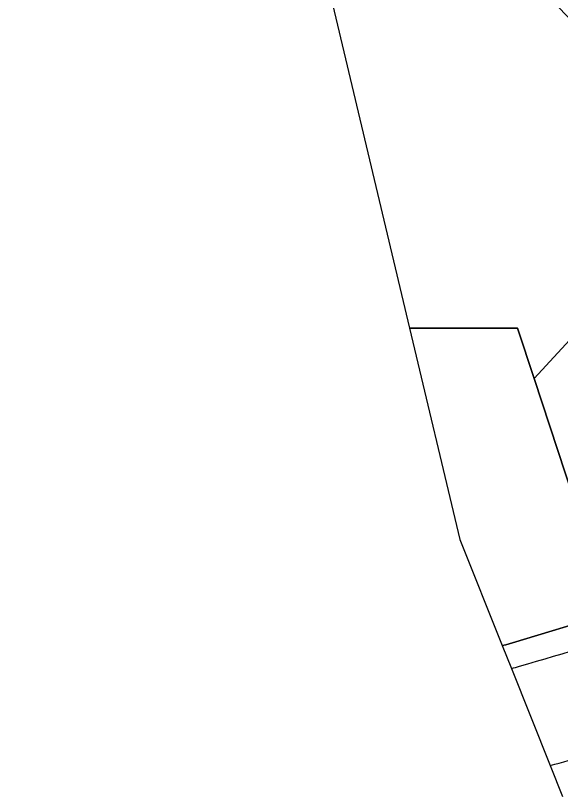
# Model space of a CAD drawing. Extents: x 155018 to 156648, y 383979 to 385733.
# Drawn here: x 155570.13 to 155595.84, y 384052.36 to 384089.23 of the extents above; entities that cross this region are included whole.
import ezdxf

# ---------------------------------------------------------------- set-up
doc = ezdxf.new("R2010")
doc.units = 0
for name, color, linetype in [('IMGEO_Berm_gesloten', 7, 'Continuous'), ('IMGEO_Groenvoorziening', 7, 'Continuous'), ('IMGEO_Rijbaan_regionaal_gesloten', 7, 'Continuous')]:
    doc.layers.add(name, color=color, linetype=linetype)

msp = doc.modelspace()

# ---------------------------------------------------------------- linework, layer by layer
at = {"layer": 'IMGEO_Berm_gesloten'}
msp.add_lwpolyline([(155648.664, 384085.498), (155646.445, 384084.069), (155640.574, 384080.333), (155638.332, 384078.93), (155636.052, 384077.589), (155633.737, 384076.31), (155630.197, 384074.471), (155624.821, 384071.729), (155623.21, 384070.949), (155618.785, 384068.896), (155617.735, 384068.43), (155617.682, 384068.408), (155614.047, 384066.851), (155606.235, 384063.861), (155602.062, 384062.325), (155597.846, 384060.909), (155593.592, 384059.616), (155593.429, 384059.57), (155593.265, 384059.524), (155593.102, 384059.478), (155593.534, 384058.398)], dxfattribs=at)
for centre, radius, start, end in [((155550.898, 384207.7), 155.273, 286.08139, 291.04197), ((155538.581, 384254.939), 204.079, 285.62094, 285.73023)]:
    msp.add_arc(centre, radius, start, end, dxfattribs=at)
at = {"layer": 'IMGEO_Groenvoorziening'}
msp.add_lwpolyline([(155570.129, 384152.78), (155588.725, 384074.477), (155593.815, 384074.477), (155594.601, 384072.089), (155607.441, 384086.026), (155603.397, 384086.599), (155596.574, 384088.777), (155593.67, 384091.826), (155591.928, 384094.729), (155591.637, 384097.488), (155592.944, 384100.681), (155600.058, 384108.812), (155604.413, 384120.426), (155603.542, 384124.926), (155601.364, 384129.863), (155600.348, 384135.525), (155601.51, 384141.041), (155602.381, 384144.235), (155601.655, 384146.123), (155599.768, 384147.865), (155594.396, 384150.188), (155585.25, 384153.236), (155575.668, 384154.253), (155570.877, 384153.091)], close=True, dxfattribs=at)
for points in [[(155611.942, 384082.254), (155611.691, 384083.026), (155611.18, 384084.803), (155610.005, 384088.603), (155609.628, 384088.399), (155607.441, 384086.026), (155594.601, 384072.089), (155597.563, 384063.088), (155603.637, 384065.103), (155610.033, 384067.398), (155616.765, 384070.251), (155617.875, 384070.721), (155622.293, 384072.799), (155623.892, 384073.596), (155627.91, 384075.596)], [(155588.725, 384074.477), (155591.095, 384064.496), (155593.102, 384059.478), (155593.265, 384059.524), (155593.429, 384059.57), (155593.592, 384059.616), (155597.846, 384060.909), (155602.062, 384062.325), (155606.235, 384063.861), (155614.047, 384066.851), (155617.682, 384068.408), (155617.735, 384068.43), (155618.785, 384068.896), (155623.21, 384070.949), (155624.821, 384071.729), (155630.197, 384074.471), (155633.737, 384076.31), (155636.052, 384077.589), (155638.332, 384078.93), (155640.574, 384080.333), (155646.445, 384084.069), (155648.664, 384085.498)], [(155628.626, 384074.165), (155624.605, 384072.163), (155623.004, 384071.365), (155618.59, 384069.287), (155617.5, 384068.774), (155616.765, 384070.251), (155610.033, 384067.398), (155603.637, 384065.103), (155597.563, 384063.088), (155594.601, 384072.089), (155593.815, 384074.477), (155588.725, 384074.477)], [(155595.368, 384053.813), (155595.949, 384052.36)]]:
    msp.add_lwpolyline(points, dxfattribs=at)
msp.add_arc((155537.843, 384256.878), 211.055, 285.81654, 286.77029, dxfattribs=at)
at = {"layer": 'IMGEO_Rijbaan_regionaal_gesloten'}
msp.add_lwpolyline([(155593.534, 384058.398), (155595.368, 384053.813)], dxfattribs=at)
for centre, radius, start, end in [((155550.898, 384207.7), 155.273, 286.08139, 291.04197), ((155538.581, 384254.939), 204.079, 285.62094, 285.73023), ((155537.843, 384256.878), 211.055, 285.81654, 286.77029)]:
    msp.add_arc(centre, radius, start, end, dxfattribs=at)

doc.saveas('drawing.dxf')
